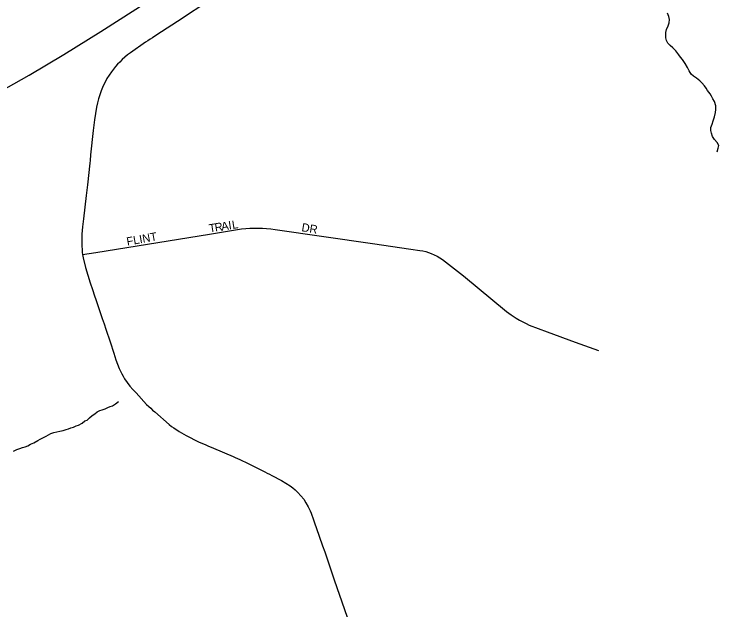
# Model space of a CAD drawing. Extents: x 0 to 1064, y 0 to 440.
# Drawn here: x 345.22 to 358.13, y 217.19 to 228.1 of the extents above; entities that cross this region are included whole.
import ezdxf

# ---------------------------------------------------------------- set-up
doc = ezdxf.new("R2010")
doc.units = 0
for name, color, linetype in [('GM_X_County_Road', 7, 'Continuous'), ('GM_X_Interstate_Route', 7, 'Continuous'), ('GM_X_Minor_River', 7, 'Continuous'), ('GM_X_Township_Subdivision', 7, 'Continuous'), ('GM_X_Township_Subdivision_Text', 7, 'Continuous')]:
    doc.layers.add(name, color=color, linetype=linetype)

msp = doc.modelspace()

# ---------------------------------------------------------------- linework, layer by layer
at = {"layer": 'GM_X_County_Road'}
msp.add_lwpolyline([(348.72, 228.294), (348.344, 228.046), (348.302, 228.019), (347.841, 227.718), (347.757, 227.663), (347.715, 227.636), (347.674, 227.608), (347.632, 227.581), (347.356, 227.389), (347.303, 227.35), (347.253, 227.309), (347.204, 227.266), (347.158, 227.22), (347.119, 227.179), (347.08, 227.135), (347.043, 227.088), (347.006, 227.039), (346.963, 226.977), (346.925, 226.916), (346.896, 226.864), (346.869, 226.81), (346.843, 226.752), (346.819, 226.693), (346.793, 226.62), (346.771, 226.547), (346.752, 226.472), (346.736, 226.395), (346.698, 226.163), (346.692, 226.113), (346.686, 226.064), (346.68, 226.014), (346.674, 225.965), (346.625, 225.519), (346.615, 225.419), (346.609, 225.369), (346.569, 224.973), (346.563, 224.924), (346.547, 224.777), (346.494, 224.348), (346.489, 224.299), (346.483, 224.25), (346.478, 224.201), (346.466, 224.067), (346.463, 223.865), (346.469, 223.769), (346.473, 223.734), (346.478, 223.695), (346.49, 223.637), (346.534, 223.458), (346.618, 223.175), (346.659, 223.055), (346.695, 222.942), (346.719, 222.872), (346.751, 222.781), (346.839, 222.526), (346.874, 222.424), (346.907, 222.328), (346.981, 222.095), (347.049, 221.892), (347.089, 221.77), (347.15, 221.608), (347.172, 221.56), (347.195, 221.513), (347.22, 221.467), (347.247, 221.422), (347.293, 221.353), (347.343, 221.287), (347.398, 221.224), (347.457, 221.163), (347.651, 220.95), (347.69, 220.914), (347.726, 220.88), (347.761, 220.848), (347.799, 220.816), (348.066, 220.584), (348.109, 220.55), (348.149, 220.521), (348.249, 220.456), (348.292, 220.43), (348.378, 220.38), (348.601, 220.269), (348.739, 220.209), (348.785, 220.189), (348.831, 220.17), (348.878, 220.15), (349.234, 219.997), (349.275, 219.979), (349.357, 219.941), (349.395, 219.923), (349.477, 219.886), (349.731, 219.759), (349.817, 219.715), (349.858, 219.695), (349.899, 219.674), (349.943, 219.652), (350.12, 219.56), (350.28, 219.46), (350.328, 219.426), (350.373, 219.389), (350.424, 219.34), (350.478, 219.279), (350.528, 219.215), (350.57, 219.151), (350.61, 219.079), (350.644, 219.004), (350.663, 218.959), (350.676, 218.923), (350.693, 218.877), (350.721, 218.805), (350.812, 218.537), (350.875, 218.365), (350.913, 218.255), (350.95, 218.145), (351.056, 217.832), (351.089, 217.738), (351.462, 216.655)], dxfattribs=at)
at = {"layer": 'GM_X_Interstate_Route'}
msp.add_lwpolyline([(344.836, 226.605), (345.5, 226.98), (346.134, 227.356), (346.81, 227.779), (347.451, 228.185), (347.76, 228.394), (348, 228.556), (348.591, 228.986), (349.184, 229.435), (349.938, 230.02), (350.619, 230.542), (350.981, 230.825), (352.169, 231.751)], dxfattribs=at)
at = {"layer": 'GM_X_Minor_River'}
for points in [[(358.1, 225.578), (358.12, 225.645), (358.133, 225.693), (358.104, 225.749), (358.05, 225.804), (358.015, 225.854), (357.998, 225.915), (357.987, 225.964), (357.988, 226.019), (358.008, 226.085), (358.027, 226.146), (358.053, 226.218), (358.073, 226.297), (358.075, 226.352), (358.076, 226.419), (358.054, 226.498), (358.024, 226.548), (357.995, 226.597), (357.971, 226.64), (357.924, 226.696), (357.9, 226.739), (357.871, 226.782), (357.823, 226.837), (357.781, 226.875), (357.722, 226.924), (357.667, 226.962), (357.626, 226.999), (357.59, 227.061), (357.555, 227.122), (357.514, 227.19), (357.467, 227.264), (357.431, 227.307), (357.402, 227.35), (357.342, 227.425), (357.289, 227.48), (357.241, 227.524), (357.199, 227.567), (357.176, 227.616), (357.159, 227.665), (357.16, 227.72), (357.161, 227.763), (357.174, 227.817), (357.206, 227.884), (357.22, 227.938), (357.227, 227.999), (357.216, 228.054), (357.193, 228.115)], [(345.813, 220.372), (345.856, 220.396), (345.899, 220.419), (345.954, 220.437), (346.004, 220.448), (346.059, 220.459), (346.12, 220.476), (346.175, 220.493), (346.218, 220.505), (346.261, 220.522), (346.31, 220.534), (346.36, 220.557), (346.403, 220.574), (346.471, 220.61), (346.52, 220.651), (346.563, 220.663), (346.607, 220.705), (346.657, 220.746), (346.7, 220.782), (346.744, 220.818), (346.793, 220.841), (346.836, 220.853), (346.891, 220.87), (346.941, 220.893), (346.984, 220.911), (347.027, 220.928), (347.083, 220.964), (347.139, 221.005)], [(345.215, 220.097), (345.276, 220.126), (345.332, 220.144), (345.381, 220.161), (345.424, 220.178), (345.473, 220.196), (345.523, 220.225), (345.584, 220.249), (345.658, 220.29), (345.702, 220.313), (345.763, 220.343), (345.813, 220.372)]]:
    msp.add_lwpolyline(points, dxfattribs=at)
at = {"layer": 'GM_X_Township_Subdivision'}
msp.add_lwpolyline([(346.478, 223.695), (346.722, 223.734), (348.802, 224.071), (349.39, 224.165), (349.467, 224.173), (349.543, 224.179), (349.619, 224.181), (349.695, 224.181), (349.773, 224.179), (349.85, 224.173), (349.928, 224.164), (350.006, 224.152), (351.786, 223.899), (352.491, 223.796), (352.655, 223.771), (352.709, 223.761), (352.763, 223.749), (352.815, 223.733), (352.866, 223.714), (352.918, 223.692), (352.97, 223.666), (353.02, 223.636), (353.069, 223.604), (353.456, 223.303), (354.243, 222.654), (354.33, 222.589), (354.421, 222.529), (354.48, 222.495), (354.539, 222.462), (354.6, 222.432), (354.661, 222.404), (354.989, 222.278), (355.499, 222.09), (355.929, 221.938)], dxfattribs=at)

# ---------------------------------------------------------------- texts
at = {"layer": 'GM_X_Township_Subdivision_Text'}
for s, height, rotation, p in [('T', 0.152, 8.8334, (348.805, 224.097)), ('R', 0.152, 8.8034, (348.91, 224.114)), ('A', 0.152, 8.8334, (349.029, 224.132)), ('I', 0.152, 8.8226, (349.161, 224.153)), ('L', 0.152, 8.8064, (349.226, 224.163)), ('DR', 0.1515, 350.5436, (350.481, 224.124)), ('FLINT', 0.1515, 10.1751, (347.298, 223.857))]:
    msp.add_text(s, height=height, rotation=rotation, dxfattribs=at).set_placement(p)

doc.saveas('drawing.dxf')
